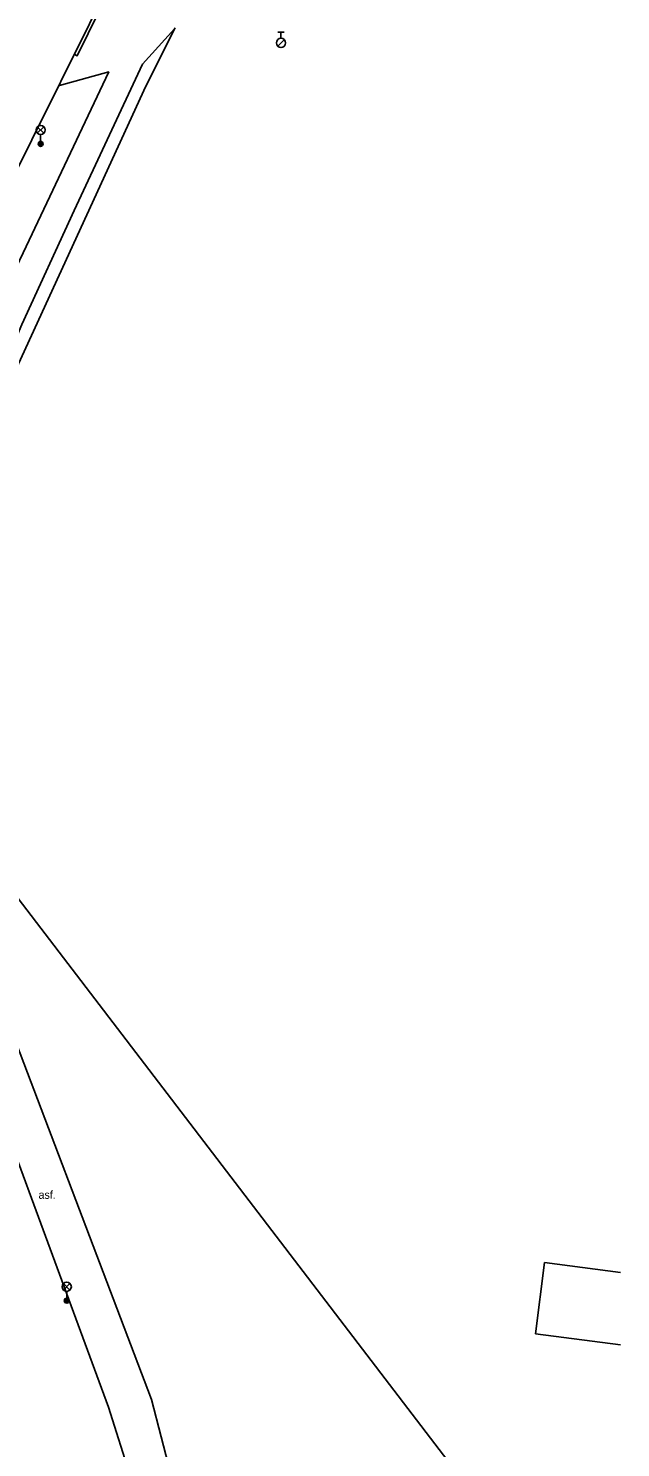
# Model space of a CAD drawing. Extents: x -598932 to -598196, y -1162207 to -1161504.
# Drawn here: x -598243.7 to -598195.6, y -1161932.2 to -1161816.9 of the extents above; entities that cross this region are included whole.
import ezdxf

# ---------------------------------------------------------------- set-up
doc = ezdxf.new("R2010")
doc.units = 0
for name, color, linetype in [('Level 28', 7, 'Continuous'), ('Level 33', 7, 'Continuous'), ('specificka linie pasportu komunikaci', 7, 'Continuous'), ('TM - budovy zdene_ betonove - VP', 7, 'Continuous'), ('TM - chodniky - VP', 7, 'Continuous'), ('TM - komunikace - VP', 7, 'Continuous'), ('TM - plot dreveny_ kovovy - VP', 7, 'Continuous'), ('TM - popis povrchu', 7, 'Continuous'), ('TM - vjezd na pozemek', 7, 'Continuous')]:
    doc.layers.add(name, color=color, linetype=linetype)

msp = doc.modelspace()

# ---------------------------------------------------------------- linework, layer by layer
at = {"layer": 'Level 28'}
for p, q in [((-598223.42, -1161818.38), (-598222.89, -1161817.85)), ((-598223.41, -1161817.23), (-598222.91, -1161817.23)), ((-598223.16, -1161817.73), (-598223.16, -1161817.23))]:
    msp.add_line(p, q, dxfattribs=at)
msp.add_circle((-598223.16, -1161818.11), 0.375, dxfattribs=at)
at = {"layer": 'Level 33'}
for p, q in [((-598242.96, -1161825.45), (-598242.43, -1161824.92)), ((-598242.96, -1161824.92), (-598242.43, -1161825.45)), ((-598242.69, -1161825.56), (-598242.69, -1161826.31)), ((-598240.84, -1161919.39), (-598240.31, -1161918.86)), ((-598240.84, -1161918.86), (-598240.31, -1161919.39)), ((-598240.57, -1161919.5), (-598240.57, -1161920.25))]:
    msp.add_line(p, q, dxfattribs=at)
for centre, radius in [((-598242.69, -1161825.18), 0.375), ((-598242.69, -1161826.31), 0.2), ((-598242.69, -1161826.31), 0.145), ((-598242.69, -1161826.31), 0.0876), ((-598240.57, -1161919.12), 0.375), ((-598240.57, -1161920.25), 0.2), ((-598240.57, -1161920.25), 0.145), ((-598240.57, -1161920.25), 0.0876)]:
    msp.add_circle(centre, radius, dxfattribs=at)
at = {"layer": 'specificka linie pasportu komunikaci'}
for points in [[(-598239.96, -1161819.03), (-598239.72, -1161819.15), (-598236.11, -1161811.82), (-598236.33, -1161811.72)], [(-598231.8, -1161816.97), (-598234.42, -1161819.83)], [(-598260.25, -1161876.09), (-598260.2, -1161875.92), (-598257.41, -1161867.9), (-598250.82, -1161849.97), (-598248.72, -1161844.7), (-598244.1, -1161835.15), (-598237.16, -1161820.46), (-598241.17, -1161821.58), (-598241.24, -1161821.6)], [(-598234.42, -1161819.83), (-598239.97, -1161831.72), (-598244.22, -1161840.97), (-598246.81, -1161847.13), (-598249.22, -1161853.05), (-598253.15, -1161864.51), (-598256.46, -1161873.22)]]:
    msp.add_lwpolyline(points, dxfattribs=at)
at = {"layer": 'TM - budovy zdene_ betonove - VP'}
for points in [[(-598202.49, -1161922.94), (-598201.74, -1161917.16)], [(-598201.74, -1161917.16), (-598195.56, -1161917.96)], [(-598195.56, -1161923.84), (-598202.49, -1161922.94)]]:
    msp.add_lwpolyline(points, dxfattribs=at)
at = {"layer": 'TM - chodniky - VP'}
for points in [[(-598247.7, -1161891.4), (-598233.67, -1161928.29)], [(-598250.4, -1161893.11), (-598237.18, -1161928.9)], [(-598235.37, -1161934.63), (-598237.18, -1161928.9)], [(-598232.06, -1161952.35), (-598231.27, -1161946.21), (-598231.34, -1161940.22), (-598232.12, -1161934.35), (-598233.67, -1161928.29)]]:
    msp.add_lwpolyline(points, dxfattribs=at)
at = {"layer": 'TM - komunikace - VP'}
msp.add_lwpolyline([(-598236.37, -1161811.8), (-598245.76, -1161830.72)], dxfattribs=at)
at = {"layer": 'TM - plot dreveny_ kovovy - VP'}
for points in [[(-598248.25, -1161852.32), (-598234.14, -1161821.62)], [(-598195.56, -1161951.61), (-598255.25, -1161873.61)]]:
    msp.add_lwpolyline(points, dxfattribs=at)
at = {"layer": 'TM - vjezd na pozemek'}
msp.add_lwpolyline([(-598231.76, -1161816.89), (-598234.14, -1161821.62)], dxfattribs=at)

# ---------------------------------------------------------------- texts
at = {"layer": 'TM - popis povrchu'}
msp.add_text('asf.', height=0.65, dxfattribs=at).set_placement((-598242.86, -1161911.98))

doc.saveas('drawing.dxf')
